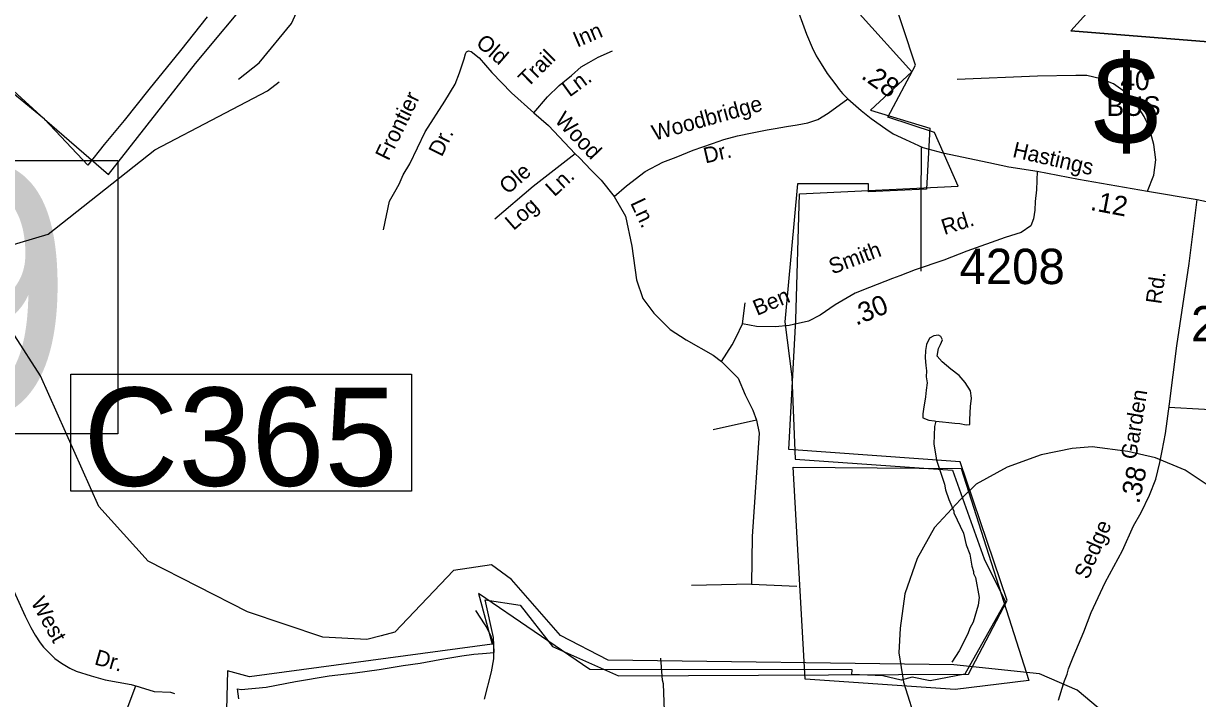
# Model space of a CAD drawing. Extents: x 1551653 to 1702041, y 811336 to 920032.
# Drawn here: x 1659396 to 1664296, y 859157 to 861974 of the extents above; entities that cross this region are included whole.
import ezdxf

# ---------------------------------------------------------------- set-up
doc = ezdxf.new("R2010")
doc.units = 0
for name, color, linetype in [('Old_Level_10', 7, 'Continuous'), ('Old_Level_11', 7, 'Continuous'), ('Old_Level_17', 7, 'Continuous'), ('Old_Level_3', 7, 'Continuous'), ('Old_Level_31', 7, 'Continuous'), ('Old_Level_32', 7, 'Continuous'), ('Old_Level_35', 7, 'Continuous'), ('Old_Level_4', 7, 'Continuous'), ('Old_Level_48', 7, 'Continuous'), ('Old_Level_49', 7, 'Continuous'), ('Old_Level_5', 7, 'Continuous'), ('Old_Level_50', 7, 'Continuous'), ('Old_Level_59', 7, 'Continuous'), ('Old_Level_62', 7, 'Continuous'), ('Old_Level_8', 7, 'Continuous')]:
    doc.layers.add(name, color=color, linetype=linetype)

msp = doc.modelspace()

# ---------------------------------------------------------------- linework, layer by layer
at = {"layer": 'Old_Level_3'}
msp.add_lwpolyline([(1664340.772, 860045.727), (1664243.897, 860110.31), (1664121.189, 860161.977), (1664004.939, 860187.81), (1663856.397, 860207.185), (1663772.439, 860200.727), (1663643.272, 860174.893), (1663501.189, 860123.227), (1663372.022, 860052.185), (1663307.439, 859987.601), (1663197.647, 859871.352), (1663126.605, 859742.185), (1663074.939, 859593.643), (1663055.564, 859451.56), (1663049.105, 859348.227), (1663068.48, 859225.519), (1663126.605, 859044.685)], dxfattribs=at)
at = {"layer": 'Old_Level_31'}
msp.add_line((1663736.471, 859218.094), (1663736.471, 859218.094), dxfattribs=at)
msp.add_lwpolyline([(1659593.193, 860510.487), (1661016.053, 860510.487), (1661016.053, 860022.018), (1659593.193, 860022.018), (1659593.193, 860510.487)], dxfattribs=at)
at = {"layer": 'Old_Level_32'}
for points in [[(1662594.488, 862125.196), (1662615.872, 862062.922), (1662664.527, 861930.294), (1662687.657, 861873.722), (1662704.361, 861839.007), (1662724.921, 861805.578), (1662750.619, 861765.72), (1662786.598, 861718.148), (1662800.732, 861698.862), (1662814.654, 861681.594), (1662836.771, 861659.976), (1662892.607, 861611.432), (1662933.726, 861578.003), (1662995.404, 861534.288), (1663026.243, 861513.716), (1663077.641, 861490.573), (1663149.598, 861457.144), (1663233.469, 861434.881), (1663424.576, 861394.42), (1663509.103, 861376.029), (1663626.707, 861357.637)], [(1663626.707, 861357.637), (1663624.26, 861280.227), (1663619.12, 861231.369), (1663616.55, 861195.369), (1663611.411, 861159.368), (1663601.052, 861129.301), (1663560.573, 861102.298), (1663493.106, 861080.695), (1663333.884, 861023.99), (1663236.732, 860986.185), (1663117.992, 860945.681), (1663053.223, 860921.378), (1663023.538, 860910.577), (1662991.154, 860897.075), (1662926.386, 860872.773), (1662867.015, 860848.47), (1662783.356, 860799.864), (1662721.287, 860756.66), (1662672.711, 860732.357), (1662591.752, 860713.455), (1662535.079, 860708.054), (1662455.166, 860709.637), (1662396.977, 860721.283)], [(1663626.707, 861357.637), (1663799.437, 861324.533), (1664087.327, 861274.454), (1664295.041, 861239.976)], [(1663736.471, 859218.094), (1663740.922, 859230.674), (1663751.995, 859258.371), (1663757.125, 859281.167), (1663776.907, 859330.385), (1663821.196, 859435.636), (1663851.645, 859515.959), (1663911.32, 859641.172), (1663983.278, 859774.889), (1664029.536, 859877.748), (1664060.375, 859934.321), (1664096.353, 860006.322), (1664122.053, 860073.179), (1664138.783, 860142.962), (1664149.157, 860190.777), (1664163.171, 860263.469), (1664178.591, 860386.899), (1664209.43, 860628.617), (1664260.828, 860973.194), (1664295.041, 861239.976)], [(1664295.041, 861239.976), (1664651.454, 861163.483), (1664872.466, 861132.625), (1664988.015, 861107.861), (1665205.418, 861057.507), (1665434.931, 861017.151), (1665591.912, 860978.038), (1665723.001, 860949.561), (1665866.368, 860931.304), (1666038.576, 860898.252), (1666215.044, 860861.33), (1666424.637, 860797.241), (1666618.144, 860748.084), (1666843.489, 860681.094), (1667093.398, 860607.529)], [(1663716.01, 859150.351), (1663736.471, 859218.094)]]:
    msp.add_lwpolyline(points, dxfattribs=at)
at = {"layer": 'Old_Level_35'}
for p, q in [((1662396.977, 860721.283), (1662408.615, 860808.627)), ((1662455.166, 860319.498), (1662274.783, 860278.737)), ((1662434.8, 859635.299), (1662184.592, 859629.476)), ((1662434.8, 859635.299), (1662623.91, 859626.565))]:
    msp.add_line(p, q, dxfattribs=at)
for points in [[(1660898.693, 861112.796), (1660923.339, 861232.56), (1660946.276, 861272.336), (1660964.248, 861304.306), (1660980.223, 861342.271), (1661008.181, 861388.229), (1661072.083, 861522.104), (1661153.957, 861649.985), (1661197.365, 861721.394), (1661216.056, 861768.148), (1661234.746, 861826.59), (1661240.095, 861847.175), (1661245.394, 861856.012), (1661253.341, 861859.546), (1661265.119, 861856.981), (1661297.826, 861831.266), (1661351.366, 861770.299), (1661432.612, 861685.47), (1661525.386, 861602.03)], [(1661525.386, 861602.03), (1661583.296, 861667.968), (1661631.223, 861715.924), (1661683.143, 861757.885), (1661723.082, 861793.851), (1661755.032, 861811.834), (1661794.972, 861833.814), (1661854.879, 861859.79)], [(1664087.327, 861274.454), (1664113.511, 861341.418), (1664122.24, 861405.471), (1664113.511, 861469.523), (1664093.145, 861545.222), (1664072.78, 861585.982), (1664043.686, 861632.566), (1663994.226, 861687.884), (1663944.766, 861722.823), (1663892.398, 861743.202), (1663834.21, 861757.76), (1663787.659, 861757.76), (1663627.643, 861754.849), (1663293.063, 861740.291)], [(1661860.87, 861252.354), (1661912.791, 861296.314), (1661990.67, 861356.258), (1662064.557, 861396.221), (1662120.471, 861416.203), (1662190.364, 861446.175), (1662271.639, 861474.149), (1662319.565, 861490.134), (1662375.48, 861506.119), (1662437.384, 861518.108), (1662499.29, 861530.097), (1662533.237, 861536.091), (1662581.164, 861544.084), (1662625.096, 861552.076), (1662669.028, 861560.069), (1662710.964, 861574.056), (1662754.896, 861600.032), (1662836.771, 861659.976)], [(1661525.386, 861602.03), (1661587.291, 861548.08), (1661699.119, 861430.19)], [(1661699.119, 861430.19), (1661523.388, 861294.315), (1661363.634, 861158.442)], [(1661699.119, 861430.19), (1661717.091, 861414.205), (1661765.018, 861362.253), (1661806.953, 861320.291), (1661860.87, 861252.354)], [(1663142.654, 860941.233), (1663142.339, 861221.19), (1663143.715, 861459.878)], [(1661860.87, 861252.354), (1661908.199, 861169.65), (1661934.383, 861044.457), (1661954.749, 860904.706), (1661980.933, 860826.095), (1662027.484, 860764.955), (1662094.4, 860697.99), (1662161.316, 860654.318), (1662274.782, 860590.266), (1662309.695, 860564.063)], [(1662309.695, 860564.063), (1662353.336, 860633.938), (1662370.792, 860665.965), (1662396.977, 860721.283)], [(1662309.695, 860564.063), (1662379.521, 860494.187), (1662408.615, 860424.311), (1662440.618, 860360.258), (1662455.166, 860319.498)], [(1664176.919, 860373.799), (1664325.927, 860365.402), (1664413.804, 860357.013), (1664465.658, 860348.555), (1664491.747, 860342.424), (1664519.598, 860334.251), (1664539.385, 860323.244), (1664559.447, 860306.229), (1664587.252, 860276.049), (1664614.929, 860239.865), (1664628.928, 860219.77), (1664643.443, 860195.462), (1664654.486, 860167.624), (1664662.895, 860138.438), (1664668.23, 860105.511), (1664670.759, 860042.828), (1664669.398, 859985.623), (1664665.008, 859897.667)], [(1662455.166, 860319.498), (1662466.803, 860264.18), (1662437.709, 859833.28), (1662434.8, 859635.299)], [(1659220.878, 859904.619), (1659309.658, 859714.114), (1659362.965, 859589.968), (1659402.394, 859501.72), (1659426.029, 859453.613), (1659443.985, 859421.431), (1659465.363, 859390.181), (1659479.585, 859371.28), (1659505.468, 859345.142), (1659527.272, 859325.09), (1659555.077, 859304.912), (1659589.083, 859284.611), (1659616.442, 859272.048), (1659678.673, 859252.176), (1659736.569, 859235.792), (1659845.25, 859216.425), (1659878.471, 859206.747)], [(1661319.421, 859155.408), (1661349.895, 859269.146), (1661358.393, 859323.001), (1661359.504, 859378.835), (1661347.427, 859416.866), (1661333.331, 859445.3), (1661323.335, 859465.313), (1661283.572, 859525.203)], [(1659636.849, 858733.494), (1659697.989, 858833.214), (1659719.98, 858889.24), (1659764.504, 858972.98), (1659804.901, 859050.199), (1659837.569, 859136.399), (1659864.303, 859210.874)], [(1659864.303, 859210.874), (1659941.462, 859186.392), (1660009.816, 859183.957), (1660026.156, 859178.279)]]:
    msp.add_lwpolyline(points, dxfattribs=at)
at = {"layer": 'Old_Level_4'}
msp.add_lwpolyline([(1657454.195, 861402.028), (1659789.119, 861402.028), (1659789.119, 860262.264), (1657454.195, 860262.264), (1657454.195, 861402.028)], dxfattribs=at)
at = {"layer": 'Old_Level_48'}
for points in [[(1663517.1, 864689.597), (1663576.65, 863961.69), (1663348.383, 864085.316), (1663331.861, 864139.059), (1663269.904, 864176.265), (1663203.816, 864159.729), (1663075.771, 863899.284), (1662807.289, 863762.86), (1662563.591, 863560.292), (1662464.459, 863580.962), (1662446.401, 863317.64), (1662560.163, 862787.967), (1662798.287, 862774.264), (1662968.259, 862263.797), (1664004.95, 862207.374), (1663766.888, 861943.907), (1671540.019, 861321.441)], [(1663296.768, 861295.296), (1663198.971, 861519.322), (1663003.977, 861583.693), (1663118.74, 861800.631), (1662798.287, 862774.264)], [(1660162.048, 862002.463), (1660050.598, 861861.423), (1659918.944, 861699.376), (1659815.611, 861569.34), (1659732.596, 861469.314), (1659664.713, 861383.291), (1659483.886, 861575.446), (1659304.467, 861722.578)], [(1662590.554, 860196.754), (1662619.612, 860737.523), (1662635.529, 861263.168), (1663296.768, 861295.296)], [(1660295.131, 859156.52), (1660288.835, 859197.596), (1660304.823, 859195.349), (1660408.149, 859204.739), (1660531.765, 859228.804), (1660672.388, 859251.605), (1660779.789, 859264.929), (1660880.183, 859278.361), (1660980.648, 859295.788), (1661050.914, 859304.693), (1661134.319, 859320.388), (1661225.736, 859335.959), (1661275.927, 859342.173), (1661312.026, 859344.611), (1661360.195, 859349.86), (1661358.269, 859411.858), (1661323.034, 859568.877), (1661468.746, 859546.935), (1661604.185, 859374.402), (1661878.718, 859252.52), (1663339.693, 859259.49), (1663501.439, 859566.231), (1663305.641, 860145.63), (1662590.554, 860196.754)], [(1662608.831, 860123.314), (1663308.976, 860117.167), (1663591.49, 859232.084), (1663284.409, 859195.205), (1662657.965, 859238.23), (1662608.831, 860123.314)]]:
    msp.add_lwpolyline(points, dxfattribs=at)
at = {"layer": 'Old_Level_49'}
for points in [[(1671540.019, 861321.441), (1663766.888, 861943.907), (1664004.95, 862207.374), (1662821.991, 862285.226), (1662892.221, 862369.298), (1662806.509, 862441.784), (1662789.797, 862534.775), (1662768.472, 862789.449), (1662506.621, 862806.366), (1662472.274, 863586.897), (1662609.659, 863567.725), (1662749.597, 863702.618), (1662904.436, 863787.391), (1662920.736, 863811.845), (1663043.938, 863842.406), (1663107.504, 863881.532), (1663180.849, 864003.802), (1663246.045, 864150.526), (1663303.091, 864158.677), (1663374.169, 864136.23), (1663433.482, 864016.844), (1663477.489, 863989.13), (1663601.361, 863958.154), (1663563.418, 864681.13)], [(1659142.741, 861884.965), (1659483.886, 861575.446), (1659750.208, 861344.755), (1660113.806, 861806.804), (1660359.891, 862104.042)], [(1662885.967, 862015.275), (1663103.527, 861772.494), (1662930.873, 861613.271), (1663179.294, 861537.299), (1663164.273, 861283.241)], [(1663164.273, 861283.241), (1662922.774, 861271.962), (1662922.466, 861304.975), (1662626.781, 861304.975), (1662573.262, 860728.676), (1662603.2, 860499.735), (1662617.041, 860156.683)], [(1662617.041, 860156.683), (1663274.028, 860109.726), (1663406.081, 859740.017), (1663494.049, 859560.392), (1663325.291, 859259.683), (1663179.704, 859230.976), (1663104.45, 859245.996), (1663058.518, 859234.103), (1662982.751, 859251.686), (1662853.876, 859257.582), (1662855.209, 859277.727), (1661759.616, 859278.138), (1661294.763, 859595.712), (1661352.485, 859383.739), (1660339.015, 859247.482), (1660247.459, 859272.55), (1660205.218, 857648.486)]]:
    msp.add_lwpolyline(points, dxfattribs=at)
at = {"layer": 'Old_Level_50'}
msp.add_line((1663738.845, 859211.683), (1663738.845, 859211.683), dxfattribs=at)
at = {"layer": 'Old_Level_59'}
for points in [[(1660292.928, 861741.895), (1660379.563, 861809.665), (1660514.59, 861974.219), (1660574.567, 862107.605), (1660607.685, 862290.798)], [(1660210.336, 861586.438), (1660414.269, 861693.344), (1660462.661, 861731.278)], [(1659121.313, 860948.287), (1659147.252, 860990.425), (1659498.301, 861094.899), (1659944.29, 861446.973), (1660210.336, 861586.438)], [(1660888.144, 859418.855), (1660829.294, 859403.579), (1660645.363, 859413.882), (1660330.3, 859518.766), (1659916.3, 859730.688), (1659710.325, 859958.09), (1659466.313, 860504.657), (1659360.301, 860670.954), (1659121.313, 860948.287)], [(1663934.398, 859074.47), (1663794.348, 859192.221), (1663636.355, 859261.118), (1663278.334, 859297.925), (1661836.305, 859317.457), (1661637.302, 859419.931), (1661432.353, 859653.896), (1661349.307, 859714.693), (1661191.314, 859691.625), (1660946.277, 859433.977), (1660888.144, 859418.855)]]:
    msp.add_lwpolyline(points, dxfattribs=at)
at = {"layer": 'Old_Level_62'}
for points in [[(1663204.105, 860315.394), (1663232.197, 860312.625), (1663258.341, 860308.934), (1663283.46, 860306.986), (1663304.581, 860304.526), (1663330.827, 860299.707), (1663345.899, 860301.142), (1663346.104, 860322.365), (1663348.974, 860376.397), (1663352.768, 860410.435), (1663348.667, 860441.193), (1663326.829, 860476.564), (1663300.89, 860505.374), (1663266.646, 860532.031), (1663230.762, 860562.071), (1663209.334, 860586.37), (1663214.768, 860618.666), (1663223.893, 860634.147), (1663231.377, 860654.652), (1663224.303, 860668.698), (1663215.383, 860673.312), (1663195.288, 860671.364), (1663177.346, 860660.906), (1663164.735, 860634.865), (1663161.044, 860609.233), (1663158.994, 860579.193), (1663162.48, 860546.795), (1663164.53, 860524.957), (1663164.223, 860499.94), (1663167.196, 860474.206), (1663162.992, 860444.166), (1663160.429, 860416.792), (1663156.738, 860389.52), (1663153.765, 860374.449), (1663149.459, 860345.024), (1663149.869, 860329.337), (1663174.783, 860318.982), (1663198.774, 860315.906), (1663204.105, 860315.394)], [(1663204.105, 860315.394), (1663198.056, 860292.018), (1663195.596, 860220.147), (1663207.078, 860152.07), (1663240.297, 860051.902), (1663244.193, 860027.911), (1663257.829, 859987.823), (1663279.462, 859939.687), (1663279.462, 859931.69), (1663318.832, 859847.414), (1663330.417, 859799.38), (1663346.104, 859759.241), (1663353.793, 859709.26), (1663361.585, 859687.216), (1663361.585, 859679.219), (1663369.48, 859663.123), (1663384.859, 859579.103), (1663380.655, 859547.115), (1663360.15, 859475.347), (1663346.001, 859451.509), (1663337.799, 859427.57), (1663301.3, 859355.904), (1663270.132, 859309.1)], [(1662070.782, 859106.048), (1662067.604, 859218.006), (1662063.708, 859234.001), (1662056.224, 859326.222)]]:
    msp.add_lwpolyline(points, dxfattribs=at)

# ---------------------------------------------------------------- texts
at = {"layer": 'Old_Level_10'}
for s, rotation, p in [('Inn', 23.053644, (1661706.707, 861873.096)), ('Old', 319.044025, (1661280.29, 861886.369)), ('Trail', 44.831658, (1661500.143, 861704.978)), ('Ln.', 36.095806, (1661675.033, 861665.145)), ('Frontier', 63.835656, (1660919.687, 861397.912)), ('Woodbridge', 15.592811, (1662029.45, 861484.759)), ('Wood', 313.618897, (1661609.444, 861567.549)), ('Dr.', 63.835656, (1661141.824, 861414.776)), ('Dr.', 13.086819, (1662242.284, 861390.06)), ('Ole', 41.1938, (1661417.383, 861258.314)), ('Ln.', 42.720586, (1661611.801, 861248.699)), ('Log', 41.1938, (1661441.363, 861108.03)), ('Ln.', 295.098697, (1661927.253, 861225.653)), ('West', 299.159636, (1659424.59, 859558.794)), ('Dr.', 344.198792, (1659688.393, 859300.743))]:
    msp.add_text(s, height=65.6167, rotation=rotation, dxfattribs=at).set_placement(p)
at = {"layer": 'Old_Level_11'}
for s, rotation, p in [('Hastings', 346.954064, (1663520.738, 861417.897)), ('Rd.', 17.662489, (1663239.331, 861091.29)), ('Smith', 20.499792, (1662772.03, 860926.481)), ('Rd.', 81.904297, (1664144.532, 860800.791)), ('Ben', 22.682947, (1662457.521, 860753.721)), ('Garden', 80.719533, (1664039.979, 860152.344)), ('Sedge', 66.925894, (1663839.167, 859650.806))]:
    msp.add_text(s, height=65.6167, rotation=rotation, dxfattribs=at).set_placement(p)
at = {"layer": 'Old_Level_17'}
for s, rotation, p in [('.28', 324.672681, (1662888.428, 861748.153)), ('.12', 349.335619, (1663845.612, 861196.603)), ('.30', 21.909208, (1662871.027, 860712.899)), ('.38', 77.758731, (1664052.386, 859967.375))]:
    msp.add_text(s, height=82.0208, rotation=rotation, dxfattribs=at).set_placement(p)
at = {"layer": 'Old_Level_31'}
msp.add_text('C365', height=410.1042, dxfattribs=at).set_placement((1659646.115, 860044.913))
at = {"layer": 'Old_Level_4'}
msp.add_text('J89', height=1049.8646, dxfattribs=at).set_placement((1657341.153, 860335.796))
at = {"layer": 'Old_Level_5'}
for s, height, p in [('$', 367.453, (1663860.589, 861467.703)), ('40', 82.0208, (1663974.208, 861696.591)), ('BUS', 82.0208, (1663916.523, 861588.612))]:
    msp.add_text(s, height=height, dxfattribs=at).set_placement(p)
at = {"layer": 'Old_Level_8'}
for s, p in [('4208', (1663302.905, 860886.704)), ('2632', (1664269.035, 860647.534))]:
    msp.add_text(s, height=147.6375, dxfattribs=at).set_placement(p)

doc.saveas('drawing.dxf')
